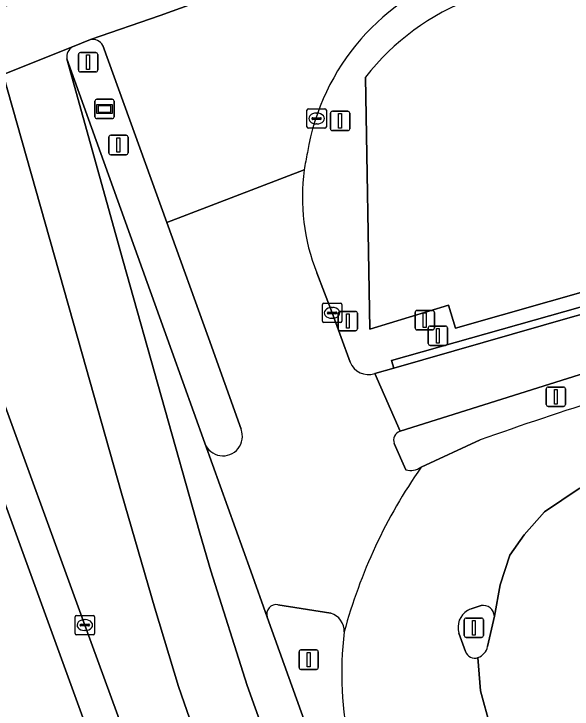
# Model space of a CAD drawing. Extents: x 160806 to 161707, y 383696 to 384148.
# Drawn here: x 161055.47 to 161084.21, y 383811.27 to 383847.08 of the extents above; entities that cross this region are included whole.
import ezdxf

# ---------------------------------------------------------------- set-up
doc = ezdxf.new("R2010")
doc.units = 0
for name, color, linetype in [('IMGEO_Berm_groen', 7, 'Continuous'), ('IMGEO_Groenvoorziening', 7, 'Continuous'), ('IMGEO_Kolk', 7, 'Continuous'), ('IMGEO_Lichtmast', 7, 'Continuous'), ('IMGEO_OVBaan_gesloten', 7, 'Continuous'), ('IMGEO_Parkeervlak_halfverhard', 7, 'Continuous'), ('IMGEO_Portaal', 7, 'Continuous'), ('IMGEO_Rijbaan_lokaal_gesloten', 7, 'Continuous'), ('IMGEO_Rijbaan_lokaal_open', 7, 'Continuous'), ('IMGEO_Verkeersbordpaal', 7, 'Continuous'), ('IMGEO_Verkeerseiland_gesloten', 7, 'Continuous'), ('IMGEO_Verkeerseiland_open', 7, 'Continuous'), ('IMGEO_Verkeersregelinstallatiepaal', 7, 'Continuous'), ('IMGEO_Voetpad_open', 7, 'Continuous'), ('IMGEO_Wegwijzer', 7, 'Continuous')]:
    doc.layers.add(name, color=color, linetype=linetype)

msp = doc.modelspace()

# ---------------------------------------------------------------- linework, layer by layer
at = {"layer": 'IMGEO_Berm_groen'}
for points in [[(161074.049, 383828.547), (161075.032, 383828.83), (161074.917, 383829.232), (161090.4, 383833.597), (161090.201, 383834.315), (161078.217, 383830.885), (161077.849, 383832.078), (161073.796, 383830.844), (161073.576, 383843.824)], [(161071.063, 383833.749), (161071.854, 383831.677), (161072.781, 383829.143)]]:
    msp.add_lwpolyline(points, dxfattribs=at)
for centre, radius, start, end in [((161082.232, 383838.025), 11.802, 107.261, 170.6809), ((161083.579, 383836.01), 12.693, 110.6568, 142.0036), ((161081.038, 383837.567), 10.718, 167.2285, 172.0828), ((161080.775, 383837.609), 10.451, 172.1122, 201.674), ((161073.732, 383829.52), 1.023, 201.6265, 288.0235)]:
    msp.add_arc(centre, radius, start, end, dxfattribs=at)
at = {"layer": 'IMGEO_Groenvoorziening'}
msp.add_lwpolyline([(161049.862, 383799.483), (161061.827, 383803.086), (161053.783, 383825.182)], dxfattribs=at)
at = {"layer": 'IMGEO_Kolk'}
for p, q in [((161070.557, 383841.264), (161070.557, 383842.116)), ((161070.632, 383842.19), (161071.484, 383842.19)), ((161071.558, 383842.116), (161071.558, 383841.264)), ((161070.816, 383841.684), (161070.816, 383841.696)), ((161070.859, 383841.733), (161071.257, 383841.733)), ((161071.045, 383841.97), (161071.07, 383841.97)), ((161071.3, 383841.696), (161071.3, 383841.684)), ((161071.254, 383841.647), (161070.856, 383841.647)), ((161071.068, 383841.41), (161071.043, 383841.41)), ((161071.484, 383841.19), (161070.632, 383841.19)), ((161071.354, 383831.251), (161071.354, 383832.103)), ((161071.429, 383832.177), (161072.281, 383832.177)), ((161072.355, 383832.103), (161072.355, 383831.251)), ((161071.613, 383831.671), (161071.613, 383831.683)), ((161072.051, 383831.634), (161071.653, 383831.634)), ((161071.656, 383831.72), (161072.054, 383831.72)), ((161071.842, 383831.957), (161071.867, 383831.957)), ((161072.097, 383831.683), (161072.097, 383831.671)), ((161071.865, 383831.397), (161071.84, 383831.397)), ((161072.281, 383831.177), (161071.429, 383831.177)), ((161058.622, 383815.169), (161058.622, 383816.021)), ((161058.697, 383816.095), (161059.549, 383816.095)), ((161059.11, 383815.875), (161059.135, 383815.875)), ((161059.623, 383816.021), (161059.623, 383815.169)), ((161058.881, 383815.589), (161058.881, 383815.601)), ((161059.319, 383815.552), (161058.921, 383815.552)), ((161058.924, 383815.638), (161059.322, 383815.638)), ((161059.365, 383815.601), (161059.365, 383815.589)), ((161059.133, 383815.315), (161059.108, 383815.315)), ((161059.549, 383815.095), (161058.697, 383815.095))]:
    msp.add_line(p, q, dxfattribs=at)
for points in [[(161070.557, 383841.264), (161070.557, 383842.116)], [(161070.632, 383842.19), (161071.484, 383842.19)], [(161071.558, 383842.116), (161071.558, 383841.264)], [(161071.484, 383841.19), (161070.632, 383841.19)], [(161071.354, 383831.251), (161071.354, 383832.103)], [(161071.429, 383832.177), (161072.281, 383832.177)], [(161072.355, 383832.103), (161072.355, 383831.251)], [(161072.281, 383831.177), (161071.429, 383831.177)], [(161058.622, 383815.169), (161058.622, 383816.021)], [(161058.697, 383816.095), (161059.549, 383816.095)], [(161059.623, 383816.021), (161059.623, 383815.169)], [(161059.549, 383815.095), (161058.697, 383815.095)]]:
    msp.add_lwpolyline(points, dxfattribs=at)
for centre, radius, start, end in [((161070.634, 383842.114), 0.0765, 91.552, 178.448), ((161070.634, 383842.114), 0.0765, 91.552, 178.448), ((161071.482, 383842.114), 0.0765, 1.552, 88.448), ((161071.482, 383842.114), 0.0765, 1.552, 88.448), ((161070.856, 383841.693), 0.0403, 85.8775, 175.7526), ((161070.853, 383841.683), 0.0366, 178.938, 274.7102), ((161071.257, 383841.69), 0.043, 264.8664, 352.4533), ((161071.261, 383841.695), 0.0386, 1.7309, 96.639), ((161070.634, 383841.266), 0.0765, 181.552, 268.448), ((161070.634, 383841.266), 0.0765, 181.552, 268.448), ((161071.482, 383841.266), 0.0765, 271.552, 358.448), ((161071.482, 383841.266), 0.0765, 271.552, 358.448), ((161071.431, 383832.101), 0.0765, 91.552, 178.448), ((161071.431, 383832.101), 0.0765, 91.552, 178.448), ((161072.279, 383832.101), 0.0765, 1.552, 88.448), ((161072.279, 383832.101), 0.0765, 1.552, 88.448), ((161071.653, 383831.68), 0.0403, 85.8775, 175.7526), ((161071.65, 383831.67), 0.0366, 178.938, 274.7102), ((161072.054, 383831.677), 0.043, 264.8664, 352.4533), ((161072.058, 383831.682), 0.0386, 1.7309, 96.639), ((161071.431, 383831.253), 0.0765, 181.552, 268.448), ((161071.431, 383831.253), 0.0765, 181.552, 268.448), ((161072.279, 383831.253), 0.0765, 271.552, 358.448), ((161072.279, 383831.253), 0.0765, 271.552, 358.448), ((161058.699, 383816.019), 0.0765, 91.552, 178.448), ((161058.699, 383816.019), 0.0765, 91.552, 178.448), ((161059.547, 383816.019), 0.0765, 1.552, 88.448), ((161059.547, 383816.019), 0.0765, 1.552, 88.448), ((161058.921, 383815.598), 0.0403, 85.8775, 175.7526), ((161058.918, 383815.588), 0.0366, 178.938, 274.7102), ((161059.322, 383815.595), 0.043, 264.8664, 352.4533), ((161059.326, 383815.6), 0.0386, 1.7309, 96.639), ((161058.699, 383815.171), 0.0765, 181.552, 268.448), ((161058.699, 383815.171), 0.0765, 181.552, 268.448), ((161059.547, 383815.171), 0.0765, 271.552, 358.448), ((161059.547, 383815.171), 0.0765, 271.552, 358.448)]:
    msp.add_arc(centre, radius, start, end, dxfattribs=at)
for centre, major_axis, ratio, start_param, end_param in [((161071.044, 383841.69), (-0.387, 0.002), 0.722429, 4.712389, 7.853982), ((161071.069, 383841.69), (-0.39, 0.002), 0.717154, 1.570796, 4.712389), ((161071.841, 383831.677), (-0.387, 0.002), 0.722429, 4.712389, 7.853982), ((161071.866, 383831.677), (-0.39, 0.002), 0.717154, 1.570796, 4.712389), ((161059.109, 383815.595), (-0.387, 0.002), 0.722429, 4.712389, 7.853982), ((161059.134, 383815.595), (-0.39, 0.002), 0.717154, 1.570796, 4.712389)]:
    msp.add_ellipse(centre, major_axis=major_axis, ratio=ratio, start_param=start_param, end_param=end_param, dxfattribs=at)
at = {"layer": 'IMGEO_Lichtmast'}
for p, q in [((161058.793, 383844.191), (161058.793, 383844.991)), ((161058.793, 383844.991), (161058.793, 383844.191)), ((161058.893, 383845.091), (161059.683, 383845.091)), ((161059.683, 383845.091), (161058.893, 383845.091)), ((161059.783, 383844.991), (161059.783, 383844.191)), ((161059.783, 383844.191), (161059.783, 383844.991)), ((161059.683, 383844.091), (161058.893, 383844.091)), ((161058.893, 383844.091), (161059.683, 383844.091)), ((161072.171, 383830.857), (161072.171, 383831.657)), ((161072.171, 383831.657), (161072.171, 383830.857)), ((161072.271, 383831.757), (161073.061, 383831.757)), ((161073.061, 383831.757), (161072.271, 383831.757)), ((161073.161, 383831.657), (161073.161, 383830.857)), ((161073.161, 383830.857), (161073.161, 383831.657)), ((161073.061, 383830.757), (161072.271, 383830.757)), ((161072.271, 383830.757), (161073.061, 383830.757)), ((161082.882, 383826.958), (161082.882, 383827.758)), ((161082.882, 383827.758), (161082.882, 383826.958)), ((161082.982, 383827.858), (161083.772, 383827.858)), ((161083.772, 383827.858), (161082.982, 383827.858)), ((161083.872, 383827.758), (161083.872, 383826.958)), ((161083.872, 383826.958), (161083.872, 383827.758)), ((161083.772, 383826.858), (161082.982, 383826.858)), ((161082.982, 383826.858), (161083.772, 383826.858)), ((161070.153, 383813.413), (161070.153, 383814.213)), ((161070.153, 383814.213), (161070.153, 383813.413)), ((161070.253, 383814.313), (161071.043, 383814.313)), ((161071.043, 383814.313), (161070.253, 383814.313)), ((161071.143, 383814.213), (161071.143, 383813.413)), ((161071.143, 383813.413), (161071.143, 383814.213)), ((161071.043, 383813.313), (161070.253, 383813.313)), ((161070.253, 383813.313), (161071.043, 383813.313))]:
    msp.add_line(p, q, dxfattribs=at)
for points in [[(161059.213, 383844.966), (161059.363, 383844.966), (161059.363, 383844.216), (161059.213, 383844.216), (161059.213, 383844.966)], [(161072.591, 383831.632), (161072.741, 383831.632), (161072.741, 383830.882), (161072.591, 383830.882), (161072.591, 383831.632)], [(161083.302, 383827.733), (161083.452, 383827.733), (161083.452, 383826.983), (161083.302, 383826.983), (161083.302, 383827.733)], [(161070.573, 383814.188), (161070.723, 383814.188), (161070.723, 383813.438), (161070.573, 383813.438), (161070.573, 383814.188)]]:
    msp.add_lwpolyline(points, dxfattribs=at)
for centre, start, end in [((161058.893, 383844.991), 90, 180), ((161058.893, 383844.991), 90, 180), ((161059.683, 383844.991), 0, 90), ((161059.683, 383844.991), 360, 90), ((161058.893, 383844.191), 180, 270), ((161058.893, 383844.191), 180, 270), ((161059.683, 383844.191), 270, 0), ((161059.683, 383844.191), 270, 0), ((161072.271, 383831.657), 90, 180), ((161072.271, 383831.657), 90, 180), ((161073.061, 383831.657), 0, 90), ((161073.061, 383831.657), 360, 90), ((161072.271, 383830.857), 180, 270), ((161072.271, 383830.857), 180, 270), ((161073.061, 383830.857), 270, 0), ((161073.061, 383830.857), 270, 0), ((161082.982, 383827.758), 90, 180), ((161082.982, 383827.758), 90, 180), ((161083.772, 383827.758), 0, 90), ((161083.772, 383827.758), 360, 90), ((161082.982, 383826.958), 180, 270), ((161082.982, 383826.958), 180, 270), ((161083.772, 383826.958), 270, 0), ((161083.772, 383826.958), 270, 0), ((161070.253, 383814.213), 90, 180), ((161070.253, 383814.213), 90, 180), ((161071.043, 383814.213), 0, 90), ((161071.043, 383814.213), 360, 90), ((161070.253, 383813.413), 180, 270), ((161070.253, 383813.413), 180, 270), ((161071.043, 383813.413), 270, 0), ((161071.043, 383813.413), 270, 0)]:
    msp.add_arc(centre, 0.1, start, end, dxfattribs=at)
at = {"layer": 'IMGEO_OVBaan_gesloten'}
for points in [[(161120.869, 383829.535), (161122.015, 383829.891), (161122.432, 383829.933), (161122.368, 383830.155), (161136.291, 383834.484), (161137.255, 383834.789), (161142.482, 383836.411), (161141.444, 383839.88), (161132.962, 383837.214), (161124.542, 383834.598), (161115.848, 383831.883), (161110.326, 383830.192), (161100.542, 383827.341), (161094.8, 383825.75), (161086.795, 383823.519), (161084.584, 383822.638), (161082.788, 383821.423), (161081.74, 383820.251), (161081, 383819.203), (161080.507, 383817.662), (161080.212, 383816.06), (161079.864, 383814.489)], [(161080.212, 383816.06), (161080.507, 383817.662), (161081, 383819.203), (161081.74, 383820.251), (161082.788, 383821.423), (161084.584, 383822.638), (161086.795, 383823.519), (161094.8, 383825.75), (161100.542, 383827.341), (161110.326, 383830.192), (161115.848, 383831.883), (161124.542, 383834.598), (161132.962, 383837.214)], [(161079.472, 383825.131), (161076.433, 383823.722)], [(161079.024, 383816.429), (161079.525, 383816.605)], [(161078.729, 383814.236), (161078.386, 383815.18)], [(161072.768, 383809.245), (161073.527, 383806.67), (161076.864, 383807.693), (161080.558, 383808.825), (161080, 383810.378), (161079.496, 383812.203), (161079.364, 383813.922)], [(161079.364, 383813.922), (161079.496, 383812.203), (161080, 383810.378), (161080.558, 383808.825), (161080.672, 383808.86), (161085.076, 383810.209), (161084.953, 383810.63), (161084.775, 383813.146)]]:
    msp.add_lwpolyline(points, dxfattribs=at)
for centre, radius, start, end in [((161142.261, 383648.752), 187.222, 105.42944, 109.59507), ((161098.887, 383808.082), 27.364, 145.1413, 164.8338), ((161079.617, 383816.016), 0.596, 4.2402, 98.9096), ((161079.336, 383815.482), 0.997, 120.1792, 197.6336), ((161079.293, 383815.579), 0.892, 107.5413, 120.8889), ((161090.693, 383813.123), 18.34, 173.3684, 192.2077), ((161079.113, 383814.647), 0.767, 289.0762, 348.1099), ((161079.183, 383814.354), 0.469, 194.6203, 292.756)]:
    msp.add_arc(centre, radius, start, end, dxfattribs=at)
at = {"layer": 'IMGEO_Parkeervlak_halfverhard'}
msp.add_lwpolyline([(161073.576, 383843.824), (161073.796, 383830.844), (161077.849, 383832.078), (161078.217, 383830.885), (161090.201, 383834.315), (161090.4, 383833.597), (161122.163, 383842.339), (161122.277, 383841.94), (161123.615, 383842.308), (161120.21, 383852.825)], dxfattribs=at)
msp.add_arc((161083.579, 383836.01), 12.693, 110.6568, 142.0036, dxfattribs=at)
at = {"layer": 'IMGEO_Portaal'}
for p, q in [((161078.758, 383815.956), (161079.548, 383815.956)), ((161079.548, 383815.956), (161078.758, 383815.956)), ((161078.658, 383815.056), (161078.658, 383815.856)), ((161078.658, 383815.856), (161078.658, 383815.056)), ((161079.648, 383815.856), (161079.648, 383815.056)), ((161079.648, 383815.056), (161079.648, 383815.856)), ((161079.548, 383814.956), (161078.758, 383814.956)), ((161078.758, 383814.956), (161079.548, 383814.956))]:
    msp.add_line(p, q, dxfattribs=at)
msp.add_lwpolyline([(161079.078, 383815.831), (161079.228, 383815.831), (161079.228, 383815.081), (161079.078, 383815.081), (161079.078, 383815.831)], dxfattribs=at)
for centre, start, end in [((161078.758, 383815.856), 90, 180), ((161078.758, 383815.856), 90, 180), ((161079.548, 383815.856), 0, 90), ((161079.548, 383815.856), 360, 90), ((161078.758, 383815.056), 180, 270), ((161078.758, 383815.056), 180, 270), ((161079.548, 383815.056), 270, 0), ((161079.548, 383815.056), 270, 0)]:
    msp.add_arc(centre, 0.1, start, end, dxfattribs=at)
at = {"layer": 'IMGEO_Rijbaan_lokaal_gesloten'}
msp.add_lwpolyline([(161131.695, 383872.323), (161130.73, 383875.543), (161100.785, 383864.404), (161068.088, 383852.305), (161054.975, 383847.445), (161009.318, 383830.547), (161001.838, 383827.792), (160966.768, 383814.836), (160967.931, 383811.718), (161000.642, 383823.738), (161029.952, 383834.573), (161050.221, 383842.097), (161054.918, 383843.967), (161058.494, 383845.391), (161059.41, 383845.762), (161062.999, 383847.001), (161070.515, 383849.722), (161085.394, 383855.134)], close=True, dxfattribs=at)
for points in [[(161129.555, 383868.265), (161129.731, 383868.28), (161132.21, 383869.205), (161132.588, 383869.346), (161131.695, 383872.323), (161085.394, 383855.134), (161070.515, 383849.722), (161062.999, 383847.001), (161059.41, 383845.762)], [(161058.494, 383845.391), (161054.918, 383843.967), (161058.753, 383830.363), (161061.003, 383822.387), (161062.733, 383816.468), (161063.945, 383812.432), (161066.677, 383804.572), (161069.952, 383805.576), (161067.484, 383812.477), (161065.604, 383818.384), (161065.037, 383820.327), (161061.088, 383834.335), (161058.196, 383844.764)], [(161060.054, 383845.458), (161063.344, 383836.341), (161070.423, 383839.043)], [(161070.89, 383809.363), (161068.518, 383816.007), (161067.666, 383818.379), (161065.3, 383824.958), (161063.609, 383829.704), (161058.196, 383844.764), (161061.088, 383834.335), (161065.037, 383820.327), (161065.604, 383818.384), (161067.484, 383812.477), (161069.952, 383805.576), (161072.058, 383806.221), (161073.527, 383806.67), (161072.768, 383809.245)], [(161054.243, 383828.956), (161059.123, 383815.595), (161063.503, 383803.6), (161066.677, 383804.572), (161063.945, 383812.432), (161062.733, 383816.468), (161061.003, 383822.387), (161058.753, 383830.363), (161054.918, 383843.967)], [(161120.017, 383836.894), (161120.065, 383836.729), (161124.928, 383838.252), (161123.615, 383842.308), (161122.277, 383841.94), (161084.231, 383831.477), (161075.032, 383828.83), (161074.049, 383828.547), (161075.353, 383825.582), (161084.9, 383828.593), (161100.376, 383832.847)], [(161070.423, 383839.043), (161063.344, 383836.341), (161065.491, 383830.393), (161067.165, 383825.681)], [(161072.781, 383829.143), (161071.854, 383831.677), (161071.063, 383833.749)], [(161075.353, 383825.582), (161074.049, 383828.547)], [(161065.3, 383824.958), (161067.666, 383818.379), (161068.518, 383816.007)], [(161075.648, 383823.594), (161075.049, 383824.948)], [(161069.065, 383816.643), (161071.788, 383816.205)]]:
    msp.add_lwpolyline(points, dxfattribs=at)
for centre, radius, start, end in [((161082.232, 383838.025), 11.802, 107.261, 170.6809), ((161059.499, 383845.116), 0.652, 31.6351, 97.8257), ((161058.809, 383844.857), 0.62, 120.5568, 188.6017), ((161081.038, 383837.567), 10.718, 167.2285, 172.0828), ((161080.775, 383837.609), 10.451, 172.1122, 201.674), ((161073.732, 383829.52), 1.023, 201.6265, 288.0235), ((161066.235, 383825.312), 1, 200.7553, 21.6241), ((161075.519, 383825.113), 0.498, 109.4544, 199.3106), ((161098.887, 383808.082), 27.364, 145.1413, 164.8338), ((161075.892, 383824.567), 1.003, 255.8959, 302.6261), ((161068.977, 383816.165), 0.486, 79.5943, 199.0105), ((161071.497, 383815.27), 0.98, 358.3217, 72.7087)]:
    msp.add_arc(centre, radius, start, end, dxfattribs=at)
at = {"layer": 'IMGEO_Rijbaan_lokaal_open'}
msp.add_lwpolyline([(161122.277, 383841.94), (161122.163, 383842.339), (161090.4, 383833.597), (161074.917, 383829.232), (161075.032, 383828.83), (161084.231, 383831.477)], close=True, dxfattribs=at)
at = {"layer": 'IMGEO_Verkeersbordpaal'}
for p, q in [((161076.13, 383830.902), (161076.13, 383831.702)), ((161076.13, 383831.702), (161076.13, 383830.902)), ((161076.23, 383831.802), (161077.02, 383831.802)), ((161077.02, 383831.802), (161076.23, 383831.802)), ((161077.12, 383831.702), (161077.12, 383830.902)), ((161077.12, 383830.902), (161077.12, 383831.702)), ((161077.02, 383830.802), (161076.23, 383830.802)), ((161076.23, 383830.802), (161077.02, 383830.802))]:
    msp.add_line(p, q, dxfattribs=at)
msp.add_lwpolyline([(161076.55, 383831.677), (161076.7, 383831.677), (161076.7, 383830.927), (161076.55, 383830.927), (161076.55, 383831.677)], dxfattribs=at)
for centre, start, end in [((161076.23, 383831.702), 90, 180), ((161076.23, 383831.702), 90, 180), ((161077.02, 383831.702), 0, 90), ((161077.02, 383831.702), 360, 90), ((161076.23, 383830.902), 180, 270), ((161076.23, 383830.902), 180, 270), ((161077.02, 383830.902), 270, 0), ((161077.02, 383830.902), 270, 0)]:
    msp.add_arc(centre, 0.1, start, end, dxfattribs=at)
at = {"layer": 'IMGEO_Verkeerseiland_gesloten'}
for points in [[(161079.525, 383816.605), (161079.024, 383816.429)], [(161079.864, 383814.489), (161080.212, 383816.06)], [(161078.386, 383815.18), (161078.729, 383814.236)]]:
    msp.add_lwpolyline(points, dxfattribs=at)
for centre, radius, start, end in [((161079.617, 383816.016), 0.596, 4.2402, 98.9096), ((161079.336, 383815.482), 0.997, 120.1792, 197.6336), ((161079.293, 383815.579), 0.892, 107.5413, 120.8889), ((161079.113, 383814.647), 0.767, 289.0762, 348.1099), ((161079.183, 383814.354), 0.469, 194.6203, 292.756)]:
    msp.add_arc(centre, radius, start, end, dxfattribs=at)
at = {"layer": 'IMGEO_Verkeerseiland_open'}
for points in [[(161059.41, 383845.762), (161058.494, 383845.391)], [(161063.344, 383836.341), (161060.054, 383845.458)], [(161058.196, 383844.764), (161063.609, 383829.704), (161065.3, 383824.958)], [(161067.165, 383825.681), (161065.491, 383830.393), (161063.344, 383836.341)], [(161100.376, 383832.847), (161084.9, 383828.593), (161075.353, 383825.582)], [(161075.049, 383824.948), (161075.648, 383823.594)], [(161076.433, 383823.722), (161079.472, 383825.131)], [(161071.788, 383816.205), (161069.065, 383816.643)], [(161068.518, 383816.007), (161070.89, 383809.363)]]:
    msp.add_lwpolyline(points, dxfattribs=at)
for centre, radius, start, end in [((161059.499, 383845.116), 0.652, 31.6351, 97.8257), ((161058.809, 383844.857), 0.62, 120.5568, 188.6017), ((161142.261, 383648.752), 187.222, 105.42944, 109.59507), ((161066.235, 383825.312), 1, 200.7553, 21.6241), ((161075.519, 383825.113), 0.498, 109.4544, 199.3106), ((161075.892, 383824.567), 1.003, 255.8959, 302.6261), ((161068.977, 383816.165), 0.486, 79.5943, 199.0105), ((161071.497, 383815.27), 0.98, 358.3217, 72.7087), ((161090.693, 383813.123), 18.34, 173.3684, 192.2077)]:
    msp.add_arc(centre, radius, start, end, dxfattribs=at)
at = {"layer": 'IMGEO_Verkeersregelinstallatiepaal'}
for p, q in [((161071.871, 383842.066), (161072.661, 383842.066)), ((161072.661, 383842.066), (161071.871, 383842.066)), ((161071.771, 383841.166), (161071.771, 383841.966)), ((161071.771, 383841.966), (161071.771, 383841.166)), ((161072.761, 383841.966), (161072.761, 383841.166)), ((161072.761, 383841.166), (161072.761, 383841.966)), ((161072.661, 383841.066), (161071.871, 383841.066)), ((161071.871, 383841.066), (161072.661, 383841.066)), ((161060.354, 383839.927), (161060.354, 383840.727)), ((161060.354, 383840.727), (161060.354, 383839.927)), ((161060.454, 383840.827), (161061.244, 383840.827)), ((161061.244, 383840.827), (161060.454, 383840.827)), ((161061.344, 383840.727), (161061.344, 383839.927)), ((161061.344, 383839.927), (161061.344, 383840.727)), ((161061.244, 383839.827), (161060.454, 383839.827)), ((161060.454, 383839.827), (161061.244, 383839.827)), ((161076.906, 383830.999), (161077.696, 383830.999)), ((161077.696, 383830.999), (161076.906, 383830.999)), ((161076.806, 383830.099), (161076.806, 383830.899)), ((161076.806, 383830.899), (161076.806, 383830.099)), ((161077.796, 383830.899), (161077.796, 383830.099)), ((161077.796, 383830.099), (161077.796, 383830.899)), ((161077.696, 383829.999), (161076.906, 383829.999)), ((161076.906, 383829.999), (161077.696, 383829.999))]:
    msp.add_line(p, q, dxfattribs=at)
for points in [[(161072.191, 383841.941), (161072.341, 383841.941), (161072.341, 383841.191), (161072.191, 383841.191), (161072.191, 383841.941)], [(161060.774, 383840.702), (161060.924, 383840.702), (161060.924, 383839.952), (161060.774, 383839.952), (161060.774, 383840.702)], [(161077.226, 383830.874), (161077.376, 383830.874), (161077.376, 383830.124), (161077.226, 383830.124), (161077.226, 383830.874)]]:
    msp.add_lwpolyline(points, dxfattribs=at)
for centre, start, end in [((161071.871, 383841.966), 90, 180), ((161071.871, 383841.966), 90, 180), ((161072.661, 383841.966), 0, 90), ((161072.661, 383841.966), 360, 90), ((161071.871, 383841.166), 180, 270), ((161071.871, 383841.166), 180, 270), ((161072.661, 383841.166), 270, 0), ((161072.661, 383841.166), 270, 0), ((161060.454, 383840.727), 90, 180), ((161060.454, 383840.727), 90, 180), ((161061.244, 383840.727), 0, 90), ((161061.244, 383840.727), 360, 90), ((161060.454, 383839.927), 180, 270), ((161060.454, 383839.927), 180, 270), ((161061.244, 383839.927), 270, 0), ((161061.244, 383839.927), 270, 0), ((161076.906, 383830.899), 90, 180), ((161076.906, 383830.899), 90, 180), ((161077.696, 383830.899), 0, 90), ((161077.696, 383830.899), 360, 90), ((161076.906, 383830.099), 180, 270), ((161076.906, 383830.099), 180, 270), ((161077.696, 383830.099), 270, 0), ((161077.696, 383830.099), 270, 0)]:
    msp.add_arc(centre, 0.1, start, end, dxfattribs=at)
at = {"layer": 'IMGEO_Voetpad_open'}
msp.add_lwpolyline([(161053.783, 383825.182), (161061.827, 383803.086), (161063.503, 383803.6), (161059.123, 383815.595), (161054.243, 383828.956)], dxfattribs=at)
at = {"layer": 'IMGEO_Wegwijzer'}
for p, q in [((161059.637, 383841.784), (161059.637, 383842.584)), ((161059.637, 383842.584), (161059.637, 383841.784)), ((161059.737, 383842.684), (161060.527, 383842.684)), ((161060.527, 383842.684), (161059.737, 383842.684)), ((161060.627, 383842.584), (161060.627, 383841.784)), ((161060.627, 383841.784), (161060.627, 383842.584)), ((161060.527, 383841.684), (161059.737, 383841.684)), ((161059.737, 383841.684), (161060.527, 383841.684))]:
    msp.add_line(p, q, dxfattribs=at)
for points in [[(161059.738, 383842.416), (161060.526, 383842.416), (161060.526, 383841.952), (161059.738, 383841.952), (161059.738, 383842.416)], [(161059.803, 383842.351), (161059.803, 383842.017), (161060.461, 383842.017), (161060.461, 383842.351), (161059.803, 383842.351)]]:
    msp.add_lwpolyline(points, dxfattribs=at)
for centre, start, end in [((161059.737, 383842.584), 90, 180), ((161059.737, 383842.584), 90, 180), ((161060.527, 383842.584), 0, 90), ((161060.527, 383842.584), 360, 90), ((161059.737, 383841.784), 180, 270), ((161059.737, 383841.784), 180, 270), ((161060.527, 383841.784), 270, 0), ((161060.527, 383841.784), 270, 0)]:
    msp.add_arc(centre, 0.1, start, end, dxfattribs=at)

doc.saveas('drawing.dxf')
